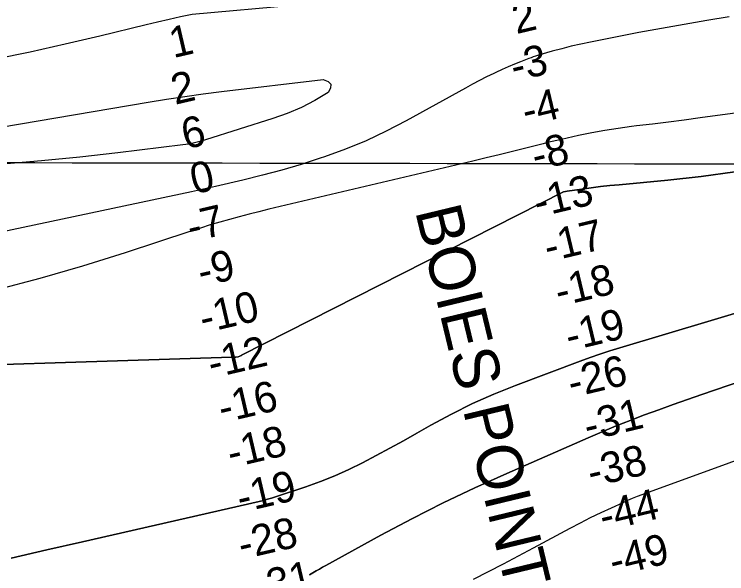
# Model space of a CAD drawing. Extents: x 3187622 to 3225504, y 800805 to 826213.
# Drawn here: x 3215002 to 3216557, y 811363 to 812584 of the extents above; entities that cross this region are included whole.
import ezdxf

# ---------------------------------------------------------------- set-up
doc = ezdxf.new("R2010")
doc.units = 0
for name, color, linetype in [('V-CHAN-NAID', 7, 'Continuous'), ('V-GRID-MAJR', 7, 'Continuous'), ('V-RIVR-RANG', 7, 'Continuous'), ('V-TOPO-DPTH', 7, 'Continuous'), ('V-TOPO-MAJR', 7, 'Continuous'), ('V-TOPO-MINR', 7, 'Continuous')]:
    doc.layers.add(name, color=color, linetype=linetype)

msp = doc.modelspace()

# ---------------------------------------------------------------- linework, layer by layer
at = {"layer": 'V-GRID-MAJR'}
msp.add_spline([(3191808.85, 812309.639), (3197045.574, 812297.071), (3202282.3000000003, 812285.265), (3207519.028, 812274.221), (3212755.758, 812263.939), (3217992.489, 812254.4180000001), (3223229.221, 812245.659), (3223229.222, 812245.659)], degree=3, dxfattribs=at)
at = {"layer": 'V-TOPO-DPTH'}
for points in [[(3216562.657986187, 812577.7418911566), (3216513.2434570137, 812569.9152727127), (3216463.899047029, 812561.6837107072), (3216414.6598158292, 812552.8447333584), (3216365.4907038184, 812543.6008124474), (3216259.905297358, 812523.0761123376), (3216238.8020066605, 812518.678750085), (3216217.789254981, 812513.9061739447), (3216196.9123118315, 812508.5707769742), (3216176.1259077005, 812502.8601661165), (3216144.263411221, 812493.6444024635), (3216139.498559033, 812492.1942610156), (3216134.7633684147, 812490.6569000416), (3216130.072670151, 812488.9887097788), (3216125.4116334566, 812487.2332999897), (3216107.245665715, 812480.1022511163), (3216093.5858049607, 812474.5731189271), (3216080.008357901, 812468.8539603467), (3216066.5545313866, 812462.8497621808), (3216053.1831185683, 812456.6555376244), (3216048.569057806, 812454.4587071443), (3216033.026275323, 812446.8800688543), (3216017.5817961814, 812439.1104748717), (3216002.2847720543, 812431.0544473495), (3215987.086051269, 812422.8074641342), (3215857.3226063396, 812350.8232692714), (3215814.064498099, 812328.3745812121), (3215770.082334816, 812307.5736589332), (3215725.0140889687, 812289.2443853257), (3215679.2217880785, 812272.5628774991), (3215670.024649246, 812269.4990617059), (3215628.1163280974, 812256.188842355), (3215585.9848587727, 812243.6701414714), (3215543.5186671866, 812232.3387182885), (3215500.829327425, 812221.7988135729), (3215441.4740290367, 812208.0251197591), (3215428.2864858, 812205.0036120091), (3215415.0880284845, 812202.0312046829), (3215401.873200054, 812199.1324479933), (3215388.6474575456, 812196.2827917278), (3215021.770121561, 812118.3042126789), (3214949.0491333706, 812102.8343860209)], [(3216562.657986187, 812577.7418911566), (3216513.2434570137, 812569.9152727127), (3216463.899047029, 812561.6837107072), (3216414.6598158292, 812552.8447333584), (3216365.4907038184, 812543.6008124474), (3216259.905297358, 812523.0761123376), (3216238.8020066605, 812518.678750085), (3216217.789254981, 812513.9061739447), (3216196.9123118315, 812508.5707769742), (3216176.1259077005, 812502.8601661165), (3216144.263411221, 812493.6444024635), (3216139.498559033, 812492.1942610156), (3216134.7633684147, 812490.6569000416), (3216130.072670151, 812488.9887097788), (3216125.4116334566, 812487.2332999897), (3216107.245665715, 812480.1022511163), (3216093.5858049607, 812474.5731189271), (3216080.008357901, 812468.8539603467), (3216066.5545313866, 812462.8497621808), (3216053.1831185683, 812456.6555376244), (3216048.569057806, 812454.4587071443), (3216033.026275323, 812446.8800688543), (3216017.5817961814, 812439.1104748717), (3216002.2847720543, 812431.0544473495), (3215987.086051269, 812422.8074641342), (3215857.3226063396, 812350.8232692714), (3215814.064498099, 812328.3745812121), (3215770.082334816, 812307.5736589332), (3215725.0140889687, 812289.2443853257), (3215679.2217880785, 812272.5628774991), (3215670.024649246, 812269.4990617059), (3215628.1163280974, 812256.188842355), (3215585.9848587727, 812243.6701414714), (3215543.5186671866, 812232.3387182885), (3215500.829327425, 812221.7988135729), (3215441.4740290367, 812208.0251197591), (3215428.2864858, 812205.0036120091), (3215415.0880284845, 812202.0312046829), (3215401.873200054, 812199.1324479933), (3215388.6474575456, 812196.2827917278), (3215021.770121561, 812118.3042126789), (3214949.0491333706, 812102.8343860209)], [(3214614.3284012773, 811808.1084657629), (3215476.589054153, 811835.839896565), (3215477.7096588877, 811835.781841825), (3215481.0625203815, 811835.4924192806), (3215483.2917059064, 811835.3741881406), (3215485.5186074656, 811835.529610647), (3215490.3499430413, 811836.16623156), (3215491.0537538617, 811836.3097423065), (3215494.360434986, 811837.4010816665), (3215496.1434530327, 811838.2790023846), (3215497.795929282, 811839.3991751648), (3215498.3239829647, 811839.8051029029), (3216200.795740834, 812196.090223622), (3216204.7669551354, 812196.8329384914), (3216208.756633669, 812197.4854820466), (3216241.0533703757, 812202.2025131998), (3216261.224057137, 812204.9892099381), (3216281.419735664, 812207.5672879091), (3216301.6529018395, 812209.8324377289), (3216321.9110597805, 812211.888968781), (3216428.2830666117, 812221.8562015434), (3216501.5382267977, 812230.0748776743), (3216574.5172358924, 812240.0681584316)], [(3216574.5172358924, 812240.0681584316), (3216501.5382267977, 812230.0748776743), (3216428.2830666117, 812221.8562015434), (3216321.9110597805, 812211.888968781), (3216301.6529018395, 812209.8324377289), (3216281.419735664, 812207.5672879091), (3216261.224057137, 812204.9892099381), (3216241.0533703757, 812202.2025131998), (3216208.756633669, 812197.4854820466), (3216204.7669551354, 812196.8329384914), (3216200.795740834, 812196.090223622), (3215498.3239829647, 811839.8051029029), (3215497.795929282, 811839.3991751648), (3215496.1434530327, 811838.2790023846), (3215494.360434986, 811837.4010816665), (3215491.0537538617, 811836.3097423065), (3215490.3499430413, 811836.16623156), (3215485.5186074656, 811835.529610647), (3215483.2917059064, 811835.3741881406), (3215481.0625203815, 811835.4924192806), (3215477.7096588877, 811835.781841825), (3215476.589054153, 811835.839896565), (3214614.3284012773, 811808.1084657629)], [(3214994.9924822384, 811397.238611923), (3215072.942558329, 811415.1402866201), (3215150.910194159, 811432.9657563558), (3215536.884628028, 811520.9119572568), (3215545.731712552, 811523.0645557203), (3215554.5309346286, 811525.388215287), (3215563.2583630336, 811527.9684665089), (3215571.9379289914, 811530.7197788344), (3215638.5071215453, 811552.899217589), (3215670.169841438, 811564.2914529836), (3215701.4174889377, 811576.663400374), (3215732.0425278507, 811590.5049157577), (3215762.2524943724, 811605.326143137), (3215792.0559966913, 811621.057535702), (3215821.7348294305, 811637.0175732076), (3215851.226657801, 811653.3205781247), (3215880.5938165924, 811669.8522279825), (3215911.0448764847, 811687.227243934), (3215956.069488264, 811711.4964231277), (3216001.790945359, 811734.2782742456), (3216048.557670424, 811754.8291332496), (3216096.021240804, 811773.8926641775), (3216237.267090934, 811826.7013055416), (3216258.737606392, 811834.4851700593), (3216280.3050387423, 811841.9809324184), (3216302.01784643, 811849.0445415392), (3216323.8275710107, 811855.8200485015), (3216622.5069996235, 811945.34862885)], [(3216622.5069996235, 811945.34862885), (3216323.8275710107, 811855.8200485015), (3216302.01784643, 811849.0445415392), (3216280.3050387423, 811841.9809324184), (3216258.737606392, 811834.4851700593), (3216237.267090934, 811826.7013055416), (3216096.021240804, 811773.8926641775), (3216048.557670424, 811754.8291332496), (3216001.790945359, 811734.2782742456), (3215956.069488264, 811711.4964231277), (3215911.0448764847, 811687.227243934), (3215880.5938165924, 811669.8522279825), (3215851.226657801, 811653.3205781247), (3215821.7348294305, 811637.0175732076), (3215792.0559966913, 811621.057535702), (3215762.2524943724, 811605.326143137), (3215732.0425278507, 811590.5049157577), (3215701.4174889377, 811576.663400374), (3215670.169841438, 811564.2914529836), (3215638.5071215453, 811552.899217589), (3215571.9379289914, 811530.7197788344), (3215563.2583630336, 811527.9684665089), (3215554.5309346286, 811525.388215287), (3215545.731712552, 811523.0645557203), (3215536.884628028, 811520.9119572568), (3215150.910194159, 811432.9657563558), (3215072.942558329, 811415.1402866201), (3214994.9924822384, 811397.238611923)], [(3215646.253507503, 811360.8316639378), (3215653.6741357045, 811365.1241651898), (3215660.7934688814, 811369.2096353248), (3215667.9313470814, 811373.2621771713), (3215675.097042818, 811377.2653265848), (3215682.2812835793, 811381.2355477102), (3215802.2178066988, 811446.9763481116), (3215869.833992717, 811482.8777847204), (3215938.0488960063, 811517.5619007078), (3216007.161875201, 811550.4200357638), (3216076.873571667, 811582.0608501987), (3216254.247524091, 811659.7395300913), (3216284.7896444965, 811672.7962793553), (3216315.4773970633, 811685.492062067), (3216346.3835978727, 811697.6463949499), (3216377.4354308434, 811709.4397612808), (3216408.6377073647, 811720.8465907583), (3216439.894831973, 811732.0992821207), (3216471.2342287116, 811743.1207663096), (3216502.628473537, 811753.9881123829), (3216936.893842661, 811902.5182772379)], [(3216936.893842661, 811902.5182772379), (3216502.628473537, 811753.9881123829), (3216471.2342287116, 811743.1207663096), (3216439.894831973, 811732.0992821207), (3216408.6377073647, 811720.8465907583), (3216377.4354308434, 811709.4397612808), (3216346.3835978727, 811697.6463949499), (3216315.4773970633, 811685.492062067), (3216284.7896444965, 811672.7962793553), (3216254.247524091, 811659.7395300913), (3216076.873571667, 811582.0608501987), (3216007.161875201, 811550.4200357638), (3215938.0488960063, 811517.5619007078), (3215869.833992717, 811482.8777847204), (3215802.2178066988, 811446.9763481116), (3215682.2812835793, 811381.2355477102), (3215675.097042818, 811377.2653265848), (3215667.9313470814, 811373.2621771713), (3215660.7934688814, 811369.2096353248), (3215653.6741357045, 811365.1241651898), (3215646.253507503, 811360.8316639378)]]:
    msp.add_lwpolyline(points, dxfattribs=at)
at = {"layer": 'V-TOPO-MAJR'}
msp.add_lwpolyline([(3216933.1589291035, 811739.6596564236), (3216371.999505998, 811535.1807168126), (3216361.434000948, 811531.1854238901), (3216350.937647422, 811527.0217707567), (3216340.545021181, 811522.6055773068), (3216330.2215464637, 811518.0210236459), (3216304.8531008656, 811506.3859032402), (3216282.0006065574, 811495.6492623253), (3216259.2856969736, 811484.6353905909), (3216236.7771644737, 811473.2056726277), (3216214.4062166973, 811461.4987238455), (3216134.823514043, 811418.9154492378), (3216102.0922626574, 811401.5225517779), (3216069.295104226, 811384.2557191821), (3216036.399085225, 811367.177983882), (3216003.437159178, 811350.2263134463)], dxfattribs=at)
at = {"layer": 'V-TOPO-MINR'}
for points in [[(3216073.1939619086, 812644.6694719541), (3215390.3706837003, 812583.3768251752), (3215365.0936201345, 812578.0618455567), (3215339.860606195, 812572.5506850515), (3215314.6936666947, 812566.7452532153), (3215289.570776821, 812560.7436404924), (3215188.585315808, 812535.9950240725), (3215112.85059803, 812518.1895183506), (3215036.913186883, 812501.3400228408), (3214960.671735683, 812485.9245426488)], [(3216562.657986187, 812577.7418911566), (3216513.2434570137, 812569.9152727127), (3216463.899047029, 812561.6837107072), (3216414.6598158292, 812552.8447333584), (3216365.4907038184, 812543.6008124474), (3216259.905297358, 812523.0761123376), (3216238.8020066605, 812518.678750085), (3216217.789254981, 812513.9061739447), (3216196.9123118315, 812508.5707769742), (3216176.1259077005, 812502.8601661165), (3216144.263411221, 812493.6444024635), (3216139.498559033, 812492.1942610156), (3216134.7633684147, 812490.6569000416), (3216130.072670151, 812488.9887097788), (3216125.4116334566, 812487.2332999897), (3216107.245665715, 812480.1022511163), (3216093.5858049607, 812474.5731189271), (3216080.008357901, 812468.8539603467), (3216066.5545313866, 812462.8497621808), (3216053.1831185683, 812456.6555376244), (3216048.569057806, 812454.4587071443), (3216033.026275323, 812446.8800688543), (3216017.5817961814, 812439.1104748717), (3216002.2847720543, 812431.0544473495), (3215987.086051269, 812422.8074641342), (3215857.3226063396, 812350.8232692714), (3215814.064498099, 812328.3745812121), (3215770.082334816, 812307.5736589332), (3215725.0140889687, 812289.2443853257), (3215679.2217880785, 812272.5628774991), (3215670.024649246, 812269.4990617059), (3215628.1163280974, 812256.188842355), (3215585.9848587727, 812243.6701414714), (3215543.5186671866, 812232.3387182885), (3215500.829327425, 812221.7988135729), (3215441.4740290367, 812208.0251197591), (3215428.2864858, 812205.0036120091), (3215415.0880284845, 812202.0312046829), (3215401.873200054, 812199.1324479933), (3215388.6474575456, 812196.2827917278), (3215021.770121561, 812118.3042126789), (3214949.0491333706, 812102.8343860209)], [(3214731.605357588, 812296.395804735), (3215294.52675753, 812392.046520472), (3215334.3504120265, 812398.5039762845), (3215374.2320467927, 812404.5590798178), (3215414.200651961, 812410.0106549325), (3215454.227237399, 812415.0598777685), (3215676.452212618, 812441.3879519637), (3215686.9876641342, 812437.1070850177), (3215692.979806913, 812431.1846725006), (3215692.156986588, 812422.7999416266), (3215686.7908575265, 812412.7736651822), (3215658.074547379, 812395.7522524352), (3215628.594499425, 812380.348242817), (3215597.9688447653, 812367.3703378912), (3215566.5794523, 812356.0098360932), (3215419.4491796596, 812309.395776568), (3215407.335260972, 812305.9286236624), (3215395.121794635, 812302.9207517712), (3215382.759006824, 812300.6018014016), (3215370.296671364, 812298.7421320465), (3215228.372916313, 812281.618548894), (3215144.8128573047, 812272.1828352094), (3215061.1719873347, 812263.5983625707), (3214977.409900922, 812256.2907515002)], [(3216798.3905712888, 812397.6872932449), (3216498.948581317, 812357.4696432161), (3216464.3322685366, 812352.9036921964), (3216429.7021604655, 812348.4469749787), (3216395.051359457, 812344.1541084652), (3216360.3867631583, 812339.9704757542), (3216349.498367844, 812338.6824861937), (3216320.3430740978, 812334.7815242), (3216291.288166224, 812330.2908301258), (3216262.3838371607, 812324.91553793), (3216233.57989397, 812318.9505136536), (3216196.2623957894, 812310.6263417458), (3216186.2024421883, 812308.3389304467), (3216176.155538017, 812305.996568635), (3216166.1282079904, 812303.571781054), (3216156.1139273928, 812301.0920429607), (3216118.4251321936, 812291.5951242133), (3216089.5606746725, 812284.3894641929), (3216060.675460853, 812277.268809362), (3216031.759112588, 812270.2756623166), (3216002.8220080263, 812263.3675204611), (3215557.6010990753, 812158.1177079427), (3215536.095626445, 812152.909932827), (3215514.629971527, 812147.5464143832), (3215493.22404318, 812141.9492809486), (3215471.8579325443, 812136.1964041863), (3215450.571065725, 812130.1636872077), (3215429.349992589, 812123.9137551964), (3215408.227609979, 812117.3380006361), (3215387.171021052, 812110.5450310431), (3215244.1895507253, 812063.2005939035), (3215151.282450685, 812034.069882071), (3215057.831097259, 812006.9311299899), (3214963.56336376, 811982.7803175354)], [(3216574.5172358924, 812240.0681584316), (3216501.5382267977, 812230.0748776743), (3216428.2830666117, 812221.8562015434), (3216321.9110597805, 812211.888968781), (3216301.6529018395, 812209.8324377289), (3216281.419735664, 812207.5672879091), (3216261.224057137, 812204.9892099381), (3216241.0533703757, 812202.2025131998), (3216208.756633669, 812197.4854820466), (3216204.7669551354, 812196.8329384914), (3216200.795740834, 812196.090223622), (3215498.3239829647, 811839.8051029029), (3215497.795929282, 811839.3991751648), (3215496.1434530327, 811838.2790023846), (3215494.360434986, 811837.4010816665), (3215491.0537538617, 811836.3097423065), (3215490.3499430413, 811836.16623156), (3215485.5186074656, 811835.529610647), (3215483.2917059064, 811835.3741881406), (3215481.0625203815, 811835.4924192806), (3215477.7096588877, 811835.781841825), (3215476.589054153, 811835.839896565), (3214614.3284012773, 811808.1084657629)], [(3216622.5069996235, 811945.34862885), (3216323.8275710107, 811855.8200485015), (3216302.01784643, 811849.0445415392), (3216280.3050387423, 811841.9809324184), (3216258.737606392, 811834.4851700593), (3216237.267090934, 811826.7013055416), (3216096.021240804, 811773.8926641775), (3216048.557670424, 811754.8291332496), (3216001.790945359, 811734.2782742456), (3215956.069488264, 811711.4964231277), (3215911.0448764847, 811687.227243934), (3215880.5938165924, 811669.8522279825), (3215851.226657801, 811653.3205781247), (3215821.7348294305, 811637.0175732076), (3215792.0559966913, 811621.057535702), (3215762.2524943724, 811605.326143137), (3215732.0425278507, 811590.5049157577), (3215701.4174889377, 811576.663400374), (3215670.169841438, 811564.2914529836), (3215638.5071215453, 811552.899217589), (3215571.9379289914, 811530.7197788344), (3215563.2583630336, 811527.9684665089), (3215554.5309346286, 811525.388215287), (3215545.731712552, 811523.0645557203), (3215536.884628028, 811520.9119572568), (3215150.910194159, 811432.9657563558), (3215072.942558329, 811415.1402866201), (3214994.9924822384, 811397.238611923)], [(3216936.893842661, 811902.5182772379), (3216502.628473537, 811753.9881123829), (3216471.2342287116, 811743.1207663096), (3216439.894831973, 811732.0992821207), (3216408.6377073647, 811720.8465907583), (3216377.4354308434, 811709.4397612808), (3216346.3835978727, 811697.6463949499), (3216315.4773970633, 811685.492062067), (3216284.7896444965, 811672.7962793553), (3216254.247524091, 811659.7395300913), (3216076.873571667, 811582.0608501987), (3216007.161875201, 811550.4200357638), (3215938.0488960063, 811517.5619007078), (3215869.833992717, 811482.8777847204), (3215802.2178066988, 811446.9763481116), (3215682.2812835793, 811381.2355477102), (3215675.097042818, 811377.2653265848), (3215667.9313470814, 811373.2621771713), (3215660.7934688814, 811369.2096353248), (3215653.6741357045, 811365.1241651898), (3215646.253507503, 811360.8316639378)]]:
    msp.add_lwpolyline(points, dxfattribs=at)

# ---------------------------------------------------------------- texts
at = {"layer": 'V-CHAN-NAID'}
msp.add_text('BOIES POINT (275.5', height=100.000002, rotation=283.5411070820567, dxfattribs=at).set_placement((3215876.508800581, 812154.706958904))
at = {"layer": 'V-RIVR-RANG'}
for s, rotation, p in [('2', 13.431305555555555, (3216097.8805617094, 812540.1970119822)), ('1', 13.15555555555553, (3215349.016320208, 812487.7689906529)), ('-3', 13.431305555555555, (3216093.5949396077, 812436.3714164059)), ('2', 13.15555555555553, (3215352.920339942, 812386.0247819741)), ('-4', 13.431305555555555, (3216118.8142836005, 812339.5909334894)), ('6', 13.15555555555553, (3215375.574908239, 812288.6631325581)), ('-8', 13.431305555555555, (3216139.928588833, 812241.8311218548)), ('0', 13.15555555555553, (3215394.8913377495, 812190.5210273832)), ('-13', 13.431305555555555, (3216144.3661740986, 812140.088724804)), ('-7', 13.15555555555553, (3215387.4936569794, 812086.1352761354)), ('-17', 13.431305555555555, (3216166.7643039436, 812042.6352658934)), ('-9', 13.15555555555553, (3215410.406082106, 811988.8336617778)), ('-18', 13.431305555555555, (3216190.7008233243, 811945.5494302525)), ('-10', 13.15555555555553, (3215414.566958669, 811887.1504881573)), ('-19', 13.431305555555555, (3216213.3545180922, 811848.1572418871)), ('-12', 13.15555555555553, (3215432.855960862, 811788.7682427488)), ('-26', 13.431305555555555, (3216218.561798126, 811746.5986564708)), ('-16', 13.15555555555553, (3215455.510529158, 811691.4065933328)), ('-31', 13.431305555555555, (3216253.530609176, 811652.147454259)), ('-18', 13.15555555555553, (3215475.0838154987, 811593.324523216)), ('-38', 13.431305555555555, (3216261.303538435, 811551.2015742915)), ('-19', 13.15555555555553, (3215495.940385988, 811495.5426283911)), ('-44', 13.431305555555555, (3216287.550142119, 811454.6671735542)), ('-28', 13.15555555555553, (3215498.8179784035, 811393.558279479)), ('-49', 13.431305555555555, (3216309.4341421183, 811357.0911735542)), ('-31', 13.15555555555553, (3215532.5173903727, 811298.7781375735))]:
    msp.add_text(s, height=67, rotation=rotation, dxfattribs=at).set_placement(p)

doc.saveas('drawing.dxf')
